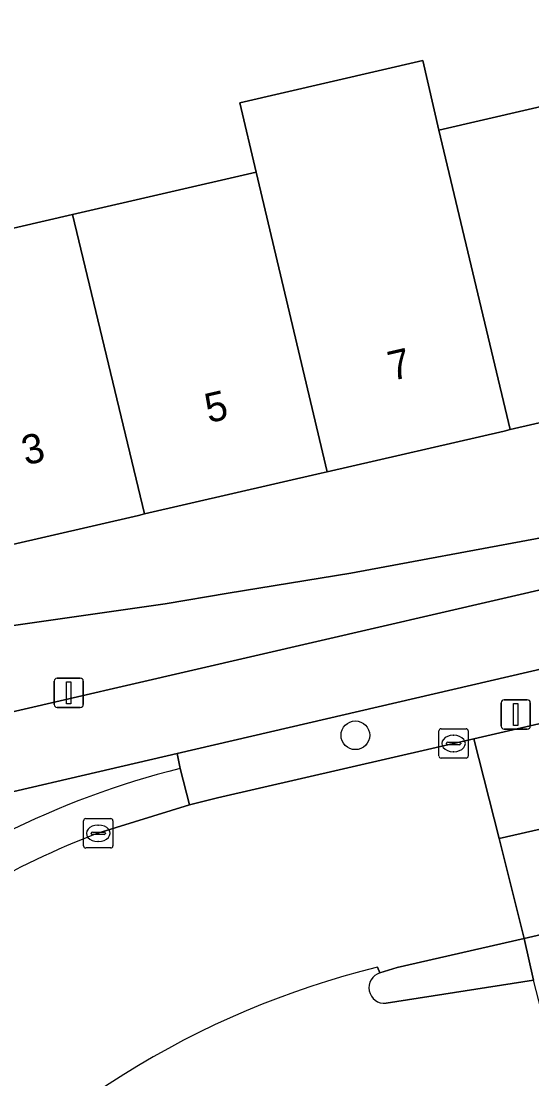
# Model space of a CAD drawing. Extents: x 156412 to 157779, y 382335 to 383768.
# Drawn here: x 156690.27 to 156707.66, y 382926.74 to 382962.77 of the extents above; entities that cross this region are included whole.
import ezdxf

# ---------------------------------------------------------------- set-up
doc = ezdxf.new("R2010")
doc.units = 0
for name, color, linetype in [('IMGEO_Berm_groen', 7, 'Continuous'), ('IMGEO_Boom', 7, 'Continuous'), ('IMGEO_Erf', 7, 'Continuous'), ('IMGEO_Fietspad_gesloten', 7, 'Continuous'), ('IMGEO_Kolk', 7, 'Continuous'), ('IMGEO_Lichtmast', 7, 'Continuous'), ('IMGEO_OVBaan_gesloten', 7, 'Continuous'), ('IMGEO_Pand', 7, 'Continuous'), ('IMGEO_Pand_nummerreeks', 7, 'Continuous'), ('IMGEO_Rijbaan_regionaal_gesloten', 7, 'Continuous'), ('IMGEO_Verkeerseiland_open', 7, 'Continuous'), ('IMGEO_Voetpad_open', 7, 'Continuous')]:
    doc.layers.add(name, color=color, linetype=linetype)

msp = doc.modelspace()

# ---------------------------------------------------------------- linework, layer by layer
at = {"layer": 'IMGEO_Berm_groen'}
msp.add_lwpolyline([(156785.711, 382956.787), (156801.116, 382960.341), (156800.631, 382962.152), (156798.767, 382961.709), (156786.356, 382958.829), (156729.465, 382945.688), (156695.578, 382937.817), (156695.687, 382937.307), (156695.997, 382936.076), (156696.956, 382936.309), (156705.688, 382938.324)], close=True, dxfattribs=at)
for points in [[(156695.687, 382937.307), (156695.578, 382937.817), (156678.199, 382933.78)], [(156732.146, 382935.52), (156722.017, 382934.891), (156707.399, 382931.525), (156707.714, 382930.096)]]:
    msp.add_lwpolyline(points, dxfattribs=at)
msp.add_arc((156702.486, 382909.702), 28.43, 103.8353, 129.7845, dxfattribs=at)
at = {"layer": 'IMGEO_Boom'}
msp.add_circle((156701.65, 382938.442), 0.489, dxfattribs=at)
at = {"layer": 'IMGEO_Erf'}
for points in [[(156685.784, 382954.744), (156692.021, 382956.182), (156698.267, 382957.622), (156697.721, 382959.989), (156703.948, 382961.424), (156704.494, 382959.057), (156710.729, 382960.495), (156709.868, 382964.11)], [(156744.137, 382957.434), (156738.108, 382956.044), (156737.904, 382955.997), (156731.873, 382954.606), (156731.668, 382954.559), (156725.637, 382953.169), (156725.433, 382953.122), (156719.397, 382951.73), (156719.192, 382951.683), (156713.159, 382950.292), (156712.954, 382950.244), (156706.926, 382948.854), (156706.721, 382948.807), (156700.695, 382947.418), (156700.49, 382947.371), (156694.466, 382945.982), (156694.262, 382945.935), (156688.233, 382944.545)], [(156682.186, 382941.059), (156682.277, 382941.074), (156682.367, 382941.093), (156682.457, 382941.114), (156684.621, 382941.401), (156688.818, 382942.007), (156690.964, 382942.317), (156695.172, 382942.922), (156697.316, 382943.283), (156701.49, 382943.97), (156703.626, 382944.363), (156707.784, 382945.131), (156709.9, 382945.567), (156714.056, 382946.398), (156716.17, 382946.889), (156720.294, 382947.835), (156722.404, 382948.322), (156726.534, 382949.277), (156728.633, 382949.759), (156732.769, 382950.716), (156734.871, 382951.2), (156739.004, 382952.161), (156741.095, 382952.641)]]:
    msp.add_lwpolyline(points, dxfattribs=at)
at = {"layer": 'IMGEO_Fietspad_gesloten'}
for points in [[(156842.01, 382974.354), (156795.232, 382963.573), (156787.319, 382961.747), (156787.276, 382961.74), (156750.276, 382953.189), (156677.395, 382936.335), (156677.258, 382936.285), (156671.471, 382934.925), (156668.966, 382934.417)], [(156678.199, 382933.78), (156695.578, 382937.817), (156729.465, 382945.688), (156786.356, 382958.829), (156798.767, 382961.709), (156800.631, 382962.152), (156802.551, 382962.586), (156802.935, 382962.706)]]:
    msp.add_lwpolyline(points, dxfattribs=at)
at = {"layer": 'IMGEO_Kolk'}
for p, q in [((156704.493, 382937.737), (156704.493, 382938.589)), ((156704.568, 382938.663), (156705.42, 382938.663)), ((156705.494, 382938.589), (156705.494, 382937.737)), ((156704.795, 382938.206), (156705.193, 382938.206)), ((156704.981, 382938.443), (156705.006, 382938.443)), ((156704.752, 382938.157), (156704.752, 382938.169)), ((156705.19, 382938.12), (156704.792, 382938.12)), ((156705.004, 382937.883), (156704.979, 382937.883)), ((156705.236, 382938.169), (156705.236, 382938.157)), ((156705.42, 382937.663), (156704.568, 382937.663)), ((156692.394, 382934.677), (156692.394, 382935.529)), ((156692.469, 382935.603), (156693.321, 382935.603)), ((156692.882, 382935.383), (156692.907, 382935.383)), ((156693.395, 382935.529), (156693.395, 382934.677)), ((156692.653, 382935.097), (156692.653, 382935.109)), ((156693.091, 382935.06), (156692.693, 382935.06)), ((156692.696, 382935.146), (156693.094, 382935.146)), ((156693.137, 382935.109), (156693.137, 382935.097)), ((156693.321, 382934.603), (156692.469, 382934.603)), ((156692.905, 382934.823), (156692.88, 382934.823))]:
    msp.add_line(p, q, dxfattribs=at)
for points in [[(156704.493, 382937.737), (156704.493, 382938.589)], [(156704.568, 382938.663), (156705.42, 382938.663)], [(156705.494, 382938.589), (156705.494, 382937.737)], [(156705.42, 382937.663), (156704.568, 382937.663)], [(156692.394, 382934.677), (156692.394, 382935.529)], [(156692.469, 382935.603), (156693.321, 382935.603)], [(156693.395, 382935.529), (156693.395, 382934.677)], [(156693.321, 382934.603), (156692.469, 382934.603)]]:
    msp.add_lwpolyline(points, dxfattribs=at)
for centre, radius, start, end in [((156704.57, 382938.587), 0.0765, 91.552, 178.448), ((156704.57, 382938.587), 0.0765, 91.552, 178.448), ((156705.418, 382938.587), 0.0765, 1.552, 88.448), ((156705.418, 382938.587), 0.0765, 1.552, 88.448), ((156704.792, 382938.166), 0.0403, 85.8775, 175.7526), ((156705.197, 382938.168), 0.0386, 1.7309, 96.639), ((156704.789, 382938.156), 0.0366, 178.938, 274.7102), ((156705.193, 382938.163), 0.043, 264.8664, 352.4533), ((156704.57, 382937.739), 0.0765, 181.552, 268.448), ((156704.57, 382937.739), 0.0765, 181.552, 268.448), ((156705.418, 382937.739), 0.0765, 271.552, 358.448), ((156705.418, 382937.739), 0.0765, 271.552, 358.448), ((156692.471, 382935.527), 0.0765, 91.552, 178.448), ((156692.471, 382935.527), 0.0765, 91.552, 178.448), ((156693.319, 382935.527), 0.0765, 1.552, 88.448), ((156693.319, 382935.527), 0.0765, 1.552, 88.448), ((156692.693, 382935.106), 0.0403, 85.8775, 175.7526), ((156692.69, 382935.096), 0.0366, 178.938, 274.7102), ((156693.094, 382935.103), 0.043, 264.8664, 352.4533), ((156693.098, 382935.108), 0.0386, 1.7309, 96.639), ((156692.471, 382934.679), 0.0765, 181.552, 268.448), ((156692.471, 382934.679), 0.0765, 181.552, 268.448), ((156693.319, 382934.679), 0.0765, 271.552, 358.448), ((156693.319, 382934.679), 0.0765, 271.552, 358.448)]:
    msp.add_arc(centre, radius, start, end, dxfattribs=at)
for centre, major_axis, ratio, start_param, end_param in [((156704.98, 382938.163), (-0.387, 0.002), 0.722429, 4.712389, 7.853982), ((156705.005, 382938.163), (-0.39, 0.002), 0.717154, 1.570796, 4.712389), ((156692.881, 382935.103), (-0.387, 0.002), 0.722429, 4.712389, 7.853982), ((156692.906, 382935.103), (-0.39, 0.002), 0.717154, 1.570796, 4.712389)]:
    msp.add_ellipse(centre, major_axis=major_axis, ratio=ratio, start_param=start_param, end_param=end_param, dxfattribs=at)
at = {"layer": 'IMGEO_Lichtmast'}
for p, q in [((156691.493, 382940.389), (156692.283, 382940.389)), ((156692.283, 382940.389), (156691.493, 382940.389)), ((156691.393, 382939.489), (156691.393, 382940.289)), ((156691.393, 382940.289), (156691.393, 382939.489)), ((156692.383, 382940.289), (156692.383, 382939.489)), ((156692.383, 382939.489), (156692.383, 382940.289)), ((156706.715, 382939.652), (156707.505, 382939.652)), ((156707.505, 382939.652), (156706.715, 382939.652)), ((156692.283, 382939.389), (156691.493, 382939.389)), ((156691.493, 382939.389), (156692.283, 382939.389)), ((156706.615, 382938.752), (156706.615, 382939.552)), ((156706.615, 382939.552), (156706.615, 382938.752)), ((156707.605, 382939.552), (156707.605, 382938.752)), ((156707.605, 382938.752), (156707.605, 382939.552)), ((156707.505, 382938.652), (156706.715, 382938.652)), ((156706.715, 382938.652), (156707.505, 382938.652))]:
    msp.add_line(p, q, dxfattribs=at)
for points in [[(156691.813, 382940.264), (156691.963, 382940.264), (156691.963, 382939.514), (156691.813, 382939.514), (156691.813, 382940.264)], [(156707.035, 382939.527), (156707.185, 382939.527), (156707.185, 382938.777), (156707.035, 382938.777), (156707.035, 382939.527)]]:
    msp.add_lwpolyline(points, dxfattribs=at)
for centre, start, end in [((156691.493, 382940.289), 90, 180), ((156691.493, 382940.289), 90, 180), ((156692.283, 382940.289), 0, 90), ((156692.283, 382940.289), 360, 90), ((156706.715, 382939.552), 90, 180), ((156706.715, 382939.552), 90, 180), ((156707.505, 382939.552), 0, 90), ((156707.505, 382939.552), 360, 90), ((156691.493, 382939.489), 180, 270), ((156691.493, 382939.489), 180, 270), ((156692.283, 382939.489), 270, 0), ((156692.283, 382939.489), 270, 0), ((156706.715, 382938.752), 180, 270), ((156706.715, 382938.752), 180, 270), ((156707.505, 382938.752), 270, 0), ((156707.505, 382938.752), 270, 0)]:
    msp.add_arc(centre, 0.1, start, end, dxfattribs=at)
at = {"layer": 'IMGEO_OVBaan_gesloten'}
for points in [[(156801.882, 382956.91), (156801.116, 382960.341), (156785.711, 382956.787), (156705.688, 382938.324), (156706.544, 382934.924), (156734.073, 382941.198)], [(156783.248, 382948.991), (156786.064, 382949.639), (156801.108, 382953.123), (156802.647, 382953.479), (156801.882, 382956.91), (156734.073, 382941.198), (156706.544, 382934.924), (156707.399, 382931.525), (156722.017, 382934.891)]]:
    msp.add_lwpolyline(points, close=True, dxfattribs=at)
msp.add_lwpolyline([(156702.408, 382930.548), (156702.487, 382930.348), (156703.076, 382930.53), (156707.399, 382931.525), (156706.544, 382934.924), (156705.688, 382938.324), (156696.956, 382936.309), (156695.997, 382936.076), (156692.884, 382935.107)], dxfattribs=at)
for centre, radius, start, end in [((156702.424, 382909.882), 26.968, 110.7166, 130.2779), ((156709.581, 382901.543), 29.878, 103.8905, 140.0495)]:
    msp.add_arc(centre, radius, start, end, dxfattribs=at)
at = {"layer": 'IMGEO_Pand'}
for points in [[(156704.494, 382959.057), (156703.948, 382961.424), (156697.721, 382959.989), (156698.267, 382957.622), (156700.695, 382947.418), (156706.721, 382948.807), (156706.926, 382948.854)], [(156704.494, 382959.057), (156706.926, 382948.854), (156712.954, 382950.244), (156713.159, 382950.292), (156710.729, 382960.495)], [(156700.695, 382947.418), (156698.267, 382957.622), (156692.021, 382956.182), (156694.466, 382945.982), (156700.49, 382947.371)], [(156692.021, 382956.182), (156685.784, 382954.744), (156688.133, 382944.522), (156688.233, 382944.545), (156694.262, 382945.935), (156694.466, 382945.982)]]:
    msp.add_lwpolyline(points, close=True, dxfattribs=at)
at = {"layer": 'IMGEO_Rijbaan_regionaal_gesloten'}
for points in [[(156702.487, 382930.348), (156702.408, 382930.548)], [(156708.529, 382926.927), (156707.714, 382930.096), (156702.696, 382929.318)]]:
    msp.add_lwpolyline(points, dxfattribs=at)
for centre, radius, start, end in [((156709.581, 382901.543), 29.878, 103.8905, 140.0495), ((156702.638, 382929.842), 0.528, 106.6522, 276.2884)]:
    msp.add_arc(centre, radius, start, end, dxfattribs=at)
at = {"layer": 'IMGEO_Verkeerseiland_open'}
for points in [[(156692.884, 382935.107), (156695.997, 382936.076), (156695.687, 382937.307)], [(156702.696, 382929.318), (156707.714, 382930.096), (156707.399, 382931.525), (156703.076, 382930.53), (156702.487, 382930.348)]]:
    msp.add_lwpolyline(points, dxfattribs=at)
for centre, radius, start, end in [((156702.486, 382909.702), 28.43, 103.8353, 129.7845), ((156702.424, 382909.882), 26.968, 110.7166, 130.2779), ((156702.638, 382929.842), 0.528, 106.6522, 276.2884)]:
    msp.add_arc(centre, radius, start, end, dxfattribs=at)
at = {"layer": 'IMGEO_Voetpad_open'}
for points in [[(156677.395, 382936.335), (156750.276, 382953.189)], [(156741.095, 382952.641), (156739.004, 382952.161), (156734.871, 382951.2), (156732.769, 382950.716), (156728.633, 382949.759), (156726.534, 382949.277), (156722.404, 382948.322), (156720.294, 382947.835), (156716.17, 382946.889), (156714.056, 382946.398), (156709.9, 382945.567), (156707.784, 382945.131), (156703.626, 382944.363), (156701.49, 382943.97), (156697.316, 382943.283), (156695.172, 382942.922), (156690.964, 382942.317), (156688.818, 382942.007)]]:
    msp.add_lwpolyline(points, dxfattribs=at)

# ---------------------------------------------------------------- texts
at = {"layer": 'IMGEO_Pand_nummerreeks'}
for s, p in [('7', (156702.89, 382950.511)), ('5', (156696.653, 382949.073)), ('3', (156690.417, 382947.635))]:
    msp.add_text(s, height=1, rotation=12.9834, dxfattribs=at).set_placement(p)

doc.saveas('drawing.dxf')
